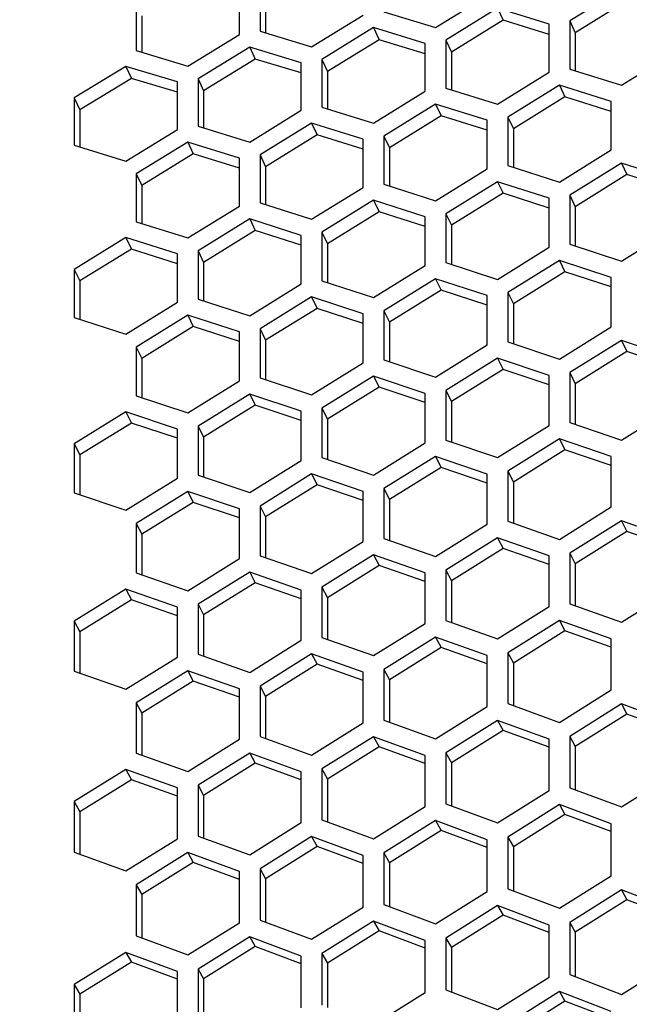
# Model space of a CAD drawing. Header units: millimetres. Extents: x 0 to 420, y 0 to 297.
# Tile 270 of 514: x 237.98 to 240.84, y 231.71 to 236.32. Entities that reach past the tile are written whole.
import ezdxf

# ---------------------------------------------------------------- set-up
doc = ezdxf.new("R2010")
doc.units = ezdxf.units.MM
doc.header["$LTSCALE"] = 23.1
doc.layers.get('0').update_dxf_attribs({"linetype": 'CONTINUOUS'})
doc.layers.add('DIM_PILOTEES', color=7, linetype='CONTINUOUS')
doc.styles.get("Standard").update_dxf_attribs({"font": 'txt', "width": 0.7})
doc.dimstyles.new('DIMSTYLE_1', dxfattribs={"dimtxt": 2.5, "dimasz": 3.5, "dimexe": 2, "dimexo": 0, "dimtad": 1, "dimdec": 0, "dimlfac": 10, "dimdsep": 46, "dimtxsty": 'Standard', "dimblk": '_FILLED', "dimblk1": '_FILLED', "dimblk2": '_FILLED', "dimcen": 0.09, "dimazin": 2, "dimtp": 1.2, "dimtm": 1.2, "dimtfac": 1, "dimtdec": 0, "dimtofl": 0, "dimtmove": 0, "dimatfit": 3, "dimldrblk": '_FILLED', "dimfxl": 0, "dimtolj": 1, "dimarcsym": 0})
doc.dimstyles.new('DIMSTYLE_2', dxfattribs={"dimtxt": 2.5, "dimasz": 3.5, "dimexe": 2, "dimexo": 0, "dimtad": 1, "dimdec": 0, "dimlfac": 10, "dimdsep": 46, "dimtxsty": 'Standard', "dimblk": '_FILLED', "dimblk1": '_FILLED', "dimblk2": '_FILLED', "dimcen": 0.09, "dimazin": 2, "dimtp": 0.5, "dimtm": 0.5, "dimtfac": 1, "dimtdec": 0, "dimtofl": 0, "dimtmove": 0, "dimatfit": 3, "dimldrblk": '_FILLED', "dimfxl": 0, "dimtolj": 1, "dimarcsym": 0})
doc.dimstyles.new('DIMSTYLE_4', dxfattribs={"dimtxt": 2.5, "dimasz": 3.5, "dimexe": 2, "dimexo": 0, "dimtad": 1, "dimdec": 0, "dimlfac": 10, "dimdsep": 46, "dimtxsty": 'Standard', "dimblk": '_FILLED', "dimblk1": '_FILLED', "dimblk2": '_FILLED', "dimcen": 0.09, "dimazin": 2, "dimtp": 0.8, "dimtm": 0.8, "dimtfac": 1, "dimtdec": 0, "dimtofl": 0, "dimtmove": 0, "dimatfit": 3, "dimldrblk": '_FILLED', "dimfxl": 0, "dimtolj": 1, "dimarcsym": 0})

# ---------------------------------------------------------------- blocks, each defined once
blk = doc.blocks.new('_FILLED')
at = {"color": 0, "linetype": 'ByBlock'}
blk.add_solid([(0, 0), (-1, 0.1429), (-1, -0.1429)], dxfattribs=at)
blk = doc.blocks.new('*D1')
at = {"layer": 'DIM_PILOTEES', "color": 2, "linetype": 'Continuous'}
for p, q in [((273.9153, 254.2086), (213.2201, 254.2086)), ((215.2201, 254.2086), (215.2201, 191.8279)), ((215.2201, 129.4471), (215.2201, 191.8279)), ((273.9407, 129.4471), (213.2201, 129.4471))]:
    blk.add_line(p, q, dxfattribs=at)
at = {"layer": 'DIM_PILOTEES', "color": 2, "linetype": 'Continuous', "xscale": 3.5, "yscale": 3.5, "zscale": 3.5}
for p, rotation in [((215.2201, 254.2086), 90), ((215.2201, 129.4471), 270)]:
    blk.add_blockref('_FILLED', p, dxfattribs=dict(at, rotation=rotation))
at = {"layer": 'DIM_PILOTEES', "color": 2, "linetype": 'Continuous', "insert": (212.0951, 191.6644), "char_height": 2.5, "width": 10.982143, "attachment_point": 2, "rotation": 90, "line_spacing_factor": 0.9}
blk.add_mtext('{\\ftxt;\\W0.0001;\\H0.0001;\\~}{\\ftxt;\\W2.9285714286;\\H2.5; }{\\ftxt;\\W0.0001;\\H0.0001;\\~}', dxfattribs=at)
blk = doc.blocks.new('*D2')
at = {"layer": 'DIM_PILOTEES', "color": 2, "linetype": 'Continuous'}
for p, q in [((226.3883, 206.1532), (226.3883, 267.8625)), ((243.2945, 226.4959), (243.2945, 267.8625)), ((226.3883, 265.8625), (218.8883, 265.8625)), ((218.8883, 265.8625), (234.8414, 265.8625)), ((250.7945, 265.8625), (234.8414, 265.8625)), ((243.2945, 265.8625), (250.7945, 265.8625))]:
    blk.add_line(p, q, dxfattribs=at)
at = {"layer": 'DIM_PILOTEES', "color": 2, "linetype": 'Continuous', "xscale": 3.5, "yscale": 3.5, "zscale": 3.5}
blk.add_blockref('_FILLED', (226.3883, 265.8625), dxfattribs=at)
at = {"layer": 'DIM_PILOTEES', "color": 2, "linetype": 'Continuous', "xscale": 3.5, "yscale": 3.5, "zscale": 3.5, "rotation": 180}
blk.add_blockref('_FILLED', (243.2945, 265.8625), dxfattribs=at)
at = {"layer": 'DIM_PILOTEES', "color": 2, "linetype": 'Continuous', "insert": (235.5503, 268.9875), "char_height": 2.5, "width": 8.035714, "attachment_point": 2, "line_spacing_factor": 0.9}
blk.add_mtext('{\\ftxt;\\W0.0001;\\H0.0001;\\~}{\\ftxt;\\W2.1428571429;\\H2.5; }{\\ftxt;\\W0.0001;\\H0.0001;\\~}', dxfattribs=at)
blk = doc.blocks.new('*D9')
at = {"layer": 'DIM_PILOTEES', "color": 2, "linetype": 'Continuous'}
for p, q in [((226.3883, 206.1532), (226.3883, 279.9641)), ((276.2211, 241.5579), (276.2211, 279.9641)), ((226.3883, 277.9641), (251.3047, 277.9641)), ((276.2211, 277.9641), (251.3047, 277.9641))]:
    blk.add_line(p, q, dxfattribs=at)
at = {"layer": 'DIM_PILOTEES', "color": 2, "linetype": 'Continuous', "xscale": 3.5, "yscale": 3.5, "zscale": 3.5, "rotation": 180}
blk.add_blockref('_FILLED', (226.3883, 277.9641), dxfattribs=at)
at = {"layer": 'DIM_PILOTEES', "color": 2, "linetype": 'Continuous', "xscale": 3.5, "yscale": 3.5, "zscale": 3.5}
blk.add_blockref('_FILLED', (276.2211, 277.9641), dxfattribs=at)
at = {"layer": 'DIM_PILOTEES', "color": 2, "linetype": 'Continuous', "insert": (253.158, 281.0891), "char_height": 2.5, "width": 8.839286, "attachment_point": 2, "line_spacing_factor": 0.9}
blk.add_mtext('{\\ftxt;\\W0.0001;\\H0.0001;\\~}{\\ftxt;\\W2.3571428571;\\H2.5; }{\\ftxt;\\W0.0001;\\H0.0001;\\~}', dxfattribs=at)

msp = doc.modelspace()

# ---------------------------------------------------------------- linework, layer by layer
at = {"color": 3, "linetype": 'Continuous'}
for p, q in [((239.1087, 236.4839), (239.1087, 236.2635)), ((239.0121, 236.2484), (239.0121, 236.4686)), ((240.7991, 236.4613), (240.5576, 236.3115)), ((238.5292, 236.3922), (238.5292, 236.1727)), ((239.9298, 236.2809), (240.1713, 236.43)), ((239.6883, 236.3543), (239.9298, 236.2809)), ((240.2196, 236.3707), (239.9781, 236.2214)), ((240.461, 236.2965), (240.2196, 236.3707)), ((239.3502, 236.1905), (239.5917, 236.3392)), ((240.5576, 236.3115), (240.5576, 236.0866)), ((239.1087, 236.2635), (239.3502, 236.1905)), ((239.64, 236.2801), (239.3985, 236.1313)), ((239.8815, 236.2064), (239.64, 236.2801)), ((240.461, 236.0718), (240.461, 236.2965)), ((238.7707, 236.1001), (239.0121, 236.2484)), ((239.8815, 235.9826), (239.8815, 236.2064)), ((239.9781, 236.2214), (239.9781, 235.9975)), ((238.5292, 236.1727), (238.7707, 236.1001)), ((239.0604, 236.1896), (238.819, 236.0413)), ((239.3019, 236.1163), (239.0604, 236.1896)), ((240.7991, 236.0107), (241.0406, 236.1609)), ((239.3019, 235.8935), (239.3019, 236.1163)), ((239.3985, 236.1313), (239.3985, 235.9083)), ((238.4809, 236.099), (238.2394, 235.9512)), ((238.7224, 236.0262), (238.4809, 236.099)), ((240.2196, 235.922), (240.461, 236.0718)), ((240.5576, 236.0866), (240.7991, 236.0107)), ((238.7224, 235.8043), (238.7224, 236.0262)), ((238.819, 236.0413), (238.819, 235.8192)), ((239.64, 235.8334), (239.8815, 235.9826)), ((239.9781, 235.9975), (240.2196, 235.922)), ((240.5093, 236.0115), (240.2679, 235.8617)), ((240.7508, 235.9354), (240.5093, 236.0115)), ((238.2394, 235.9512), (238.2394, 235.73)), ((240.7508, 235.7081), (240.7508, 235.9354)), ((239.0604, 235.7447), (239.3019, 235.8935)), ((239.3985, 235.9083), (239.64, 235.8334)), ((239.9298, 235.9227), (239.6883, 235.7733)), ((240.1713, 235.847), (239.9298, 235.9227)), ((240.1713, 235.6206), (240.1713, 235.847)), ((240.2679, 235.8617), (240.2679, 235.6352)), ((238.4809, 235.656), (238.7224, 235.8043)), ((238.819, 235.8192), (239.0604, 235.7447)), ((239.3502, 235.8338), (239.1087, 235.6849)), ((239.5917, 235.7586), (239.3502, 235.8338)), ((238.7707, 235.7449), (238.5292, 235.5965)), ((239.0121, 235.6702), (238.7707, 235.7449)), ((239.5917, 235.5332), (239.5917, 235.7586)), ((239.6883, 235.7733), (239.6883, 235.5478)), ((238.2394, 235.73), (238.4809, 235.656)), ((240.5093, 235.5578), (240.7508, 235.7081)), ((239.0121, 235.4457), (239.0121, 235.6702)), ((239.1087, 235.6849), (239.1087, 235.4603)), ((239.9298, 235.4708), (240.1713, 235.6206)), ((240.2679, 235.6352), (240.5093, 235.5578)), ((240.7991, 235.6469), (240.5576, 235.4965)), ((241.0406, 235.5688), (240.7991, 235.6469)), ((238.5292, 235.5965), (238.5292, 235.3728)), ((239.3502, 235.3838), (239.5917, 235.5332)), ((239.6883, 235.5478), (239.9298, 235.4708)), ((240.2196, 235.5598), (239.9781, 235.4098)), ((240.461, 235.4821), (240.2196, 235.5598)), ((239.64, 235.4726), (239.3985, 235.3231)), ((239.8815, 235.3954), (239.64, 235.4726)), ((240.461, 235.2532), (240.461, 235.4821)), ((240.5576, 235.4965), (240.5576, 235.2675)), ((238.7707, 235.2968), (239.0121, 235.4457)), ((239.1087, 235.4603), (239.3502, 235.3838)), ((239.0604, 235.3854), (238.819, 235.2364)), ((239.3019, 235.3087), (239.0604, 235.3854)), ((239.8815, 235.1675), (239.8815, 235.3954)), ((239.9781, 235.4098), (239.9781, 235.1818)), ((238.5292, 235.3728), (238.7707, 235.2968)), ((240.7991, 235.1881), (241.0406, 235.339)), ((238.4809, 235.2983), (238.2394, 235.1497)), ((238.7224, 235.222), (238.4809, 235.2983)), ((239.3019, 235.0817), (239.3019, 235.3087)), ((239.3985, 235.3231), (239.3985, 235.096)), ((240.2196, 235.1029), (240.461, 235.2532)), ((240.5576, 235.2675), (240.7991, 235.1881)), ((238.7224, 234.996), (238.7224, 235.222)), ((238.819, 235.2364), (238.819, 235.0103)), ((238.2394, 235.1497), (238.2394, 234.9245)), ((239.64, 235.0176), (239.8815, 235.1675)), ((239.9781, 235.1818), (240.2196, 235.1029)), ((240.5093, 235.1915), (240.2679, 235.041)), ((240.7508, 235.1118), (240.5093, 235.1915)), ((239.9298, 235.106), (239.6883, 234.956)), ((240.1713, 235.0268), (239.9298, 235.106)), ((240.7508, 234.8805), (240.7508, 235.1118)), ((239.0604, 234.9323), (239.3019, 235.0817)), ((239.3985, 235.096), (239.64, 235.0176)), ((238.819, 235.0103), (239.0604, 234.9323)), ((239.3502, 235.0206), (239.1087, 234.8711)), ((239.5917, 234.9419), (239.3502, 235.0206)), ((240.1713, 234.7965), (240.1713, 235.0268)), ((240.2679, 235.041), (240.2679, 234.8105)), ((238.4809, 234.8471), (238.7224, 234.996)), ((238.2394, 234.9245), (238.4809, 234.8471)), ((238.7707, 234.9351), (238.5292, 234.7861)), ((239.0121, 234.8569), (238.7707, 234.9351)), ((239.5917, 234.7124), (239.5917, 234.9419)), ((239.6883, 234.956), (239.6883, 234.7264)), ((239.1087, 234.8711), (239.1087, 234.6424)), ((240.5093, 234.7296), (240.7508, 234.8805)), ((239.0121, 234.6284), (239.0121, 234.8569)), ((238.5292, 234.7861), (238.5292, 234.5584)), ((239.9298, 234.6461), (240.1713, 234.7965)), ((240.2679, 234.8105), (240.5093, 234.7296)), ((240.7991, 234.8178), (240.5576, 234.6669)), ((241.0406, 234.7362), (240.7991, 234.8178)), ((240.2196, 234.7341), (239.9781, 234.5836)), ((240.461, 234.653), (240.2196, 234.7341)), ((239.3502, 234.5625), (239.5917, 234.7124)), ((239.6883, 234.7264), (239.9298, 234.6461)), ((239.1087, 234.6424), (239.3502, 234.5625)), ((239.64, 234.6504), (239.3985, 234.5004)), ((239.8815, 234.5697), (239.64, 234.6504)), ((240.461, 234.4202), (240.461, 234.653)), ((240.5576, 234.6669), (240.5576, 234.4339)), ((238.7707, 234.479), (239.0121, 234.6284)), ((238.5292, 234.5584), (238.7707, 234.479)), ((239.0604, 234.5667), (238.819, 234.4171)), ((239.3019, 234.4865), (239.0604, 234.5667)), ((239.8815, 234.3379), (239.8815, 234.5697)), ((239.9781, 234.5836), (239.9781, 234.3516)), ((240.7991, 234.3511), (241.0406, 234.5024)), ((238.4809, 234.4829), (238.2394, 234.3339)), ((238.7224, 234.4032), (238.4809, 234.4829)), ((239.3019, 234.2556), (239.3019, 234.4865)), ((239.3985, 234.5004), (239.3985, 234.2693)), ((238.819, 234.4171), (238.819, 234.187)), ((240.2196, 234.2693), (240.461, 234.4202)), ((240.5576, 234.4339), (240.7991, 234.3511)), ((238.7224, 234.1733), (238.7224, 234.4032)), ((238.2394, 234.3339), (238.2394, 234.1048)), ((239.64, 234.1875), (239.8815, 234.3379)), ((239.9781, 234.3516), (240.2196, 234.2693)), ((240.5093, 234.3569), (240.2679, 234.206)), ((240.7508, 234.2739), (240.5093, 234.3569)), ((239.9298, 234.2749), (239.6883, 234.1245)), ((240.1713, 234.1924), (239.9298, 234.2749)), ((240.7508, 234.0386), (240.7508, 234.2739)), ((239.0604, 234.1057), (239.3019, 234.2556)), ((239.3985, 234.2693), (239.64, 234.1875)), ((238.819, 234.187), (239.0604, 234.1057)), ((239.3502, 234.193), (239.1087, 234.043)), ((239.5917, 234.1109), (239.3502, 234.193)), ((240.1713, 233.9581), (240.1713, 234.1924)), ((240.2679, 234.206), (240.2679, 233.9715)), ((238.4809, 234.0239), (238.7224, 234.1733)), ((238.2394, 234.1048), (238.4809, 234.0239)), ((238.7707, 234.111), (238.5292, 233.9614)), ((239.0121, 234.0294), (238.7707, 234.111)), ((239.5917, 233.8776), (239.5917, 234.1109)), ((239.6883, 234.1245), (239.6883, 233.891)), ((239.1087, 234.043), (239.1087, 233.8105)), ((239.0121, 233.7971), (239.0121, 234.0294)), ((240.5093, 233.8873), (240.7508, 234.0386)), ((238.5292, 233.9614), (238.5292, 233.7299)), ((239.9298, 233.8072), (240.1713, 233.9581)), ((240.2679, 233.9715), (240.5093, 233.8873)), ((240.7991, 233.9745), (240.5576, 233.8231)), ((241.0406, 233.8895), (240.7991, 233.9745)), ((239.3502, 233.7272), (239.5917, 233.8776)), ((239.6883, 233.891), (239.9298, 233.8072)), ((240.2196, 233.8943), (239.9781, 233.7433)), ((240.461, 233.8098), (240.2196, 233.8943)), ((239.1087, 233.8105), (239.3502, 233.7272)), ((239.64, 233.8141), (239.3985, 233.6636)), ((239.8815, 233.7301), (239.64, 233.8141)), ((240.5576, 233.8231), (240.5576, 233.5863)), ((238.7707, 233.6472), (239.0121, 233.7971)), ((240.461, 233.5732), (240.461, 233.8098)), ((238.5292, 233.7299), (238.7707, 233.6472)), ((239.0604, 233.7338), (238.819, 233.5839)), ((239.3019, 233.6503), (239.0604, 233.7338)), ((239.8815, 233.4944), (239.8815, 233.7301)), ((239.9781, 233.7433), (239.9781, 233.5075)), ((238.4809, 233.6536), (238.2394, 233.5041)), ((238.7224, 233.5706), (238.4809, 233.6536)), ((239.3019, 233.4156), (239.3019, 233.6503)), ((239.3985, 233.6636), (239.3985, 233.4288)), ((240.7991, 233.5001), (241.0406, 233.6519)), ((238.819, 233.5839), (238.819, 233.35)), ((240.5576, 233.5863), (240.7991, 233.5001)), ((238.7224, 233.3369), (238.7224, 233.5706)), ((240.2196, 233.4218), (240.461, 233.5732)), ((238.2394, 233.5041), (238.2394, 233.2713)), ((239.64, 233.3436), (239.8815, 233.4944)), ((239.9781, 233.5075), (240.2196, 233.4218)), ((240.5093, 233.5085), (240.2679, 233.3571)), ((240.7508, 233.4221), (240.5093, 233.5085)), ((239.0604, 233.2653), (239.3019, 233.4156)), ((239.3985, 233.4288), (239.64, 233.3436)), ((239.9298, 233.43), (239.6883, 233.2791)), ((240.1713, 233.3441), (239.9298, 233.43)), ((240.7508, 233.1831), (240.7508, 233.4221)), ((238.819, 233.35), (239.0604, 233.2653)), ((239.3502, 233.3516), (239.1087, 233.2012)), ((239.5917, 233.2662), (239.3502, 233.3516)), ((240.2679, 233.3571), (240.2679, 233.119)), ((238.4809, 233.1871), (238.7224, 233.3369)), ((240.1713, 233.1061), (240.1713, 233.3441)), ((238.2394, 233.2713), (238.4809, 233.1871)), ((238.7707, 233.2731), (238.5292, 233.1232)), ((239.0121, 233.1882), (238.7707, 233.2731)), ((239.5917, 233.0292), (239.5917, 233.2662)), ((239.6883, 233.2791), (239.6883, 233.042)), ((239.0121, 232.9522), (239.0121, 233.1882)), ((239.1087, 233.2012), (239.1087, 232.965)), ((240.5093, 233.0314), (240.7508, 233.1831)), ((238.5292, 233.1232), (238.5292, 232.888)), ((239.9298, 232.9549), (240.1713, 233.1061)), ((240.2679, 233.119), (240.5093, 233.0314)), ((240.7991, 233.1176), (240.5576, 232.9658)), ((241.0406, 233.0293), (240.7991, 233.1176)), ((239.3502, 232.8784), (239.5917, 233.0292)), ((239.6883, 233.042), (239.9298, 232.9549)), ((240.2196, 233.0409), (239.9781, 232.8896)), ((240.461, 232.9531), (240.2196, 233.0409)), ((238.7707, 232.8019), (239.0121, 232.9522)), ((239.1087, 232.965), (239.3502, 232.8784)), ((239.64, 232.9643), (239.3985, 232.8134)), ((239.8815, 232.8769), (239.64, 232.9643)), ((240.461, 232.7128), (240.461, 232.9531)), ((240.5576, 232.9658), (240.5576, 232.7253)), ((239.9781, 232.8896), (239.9781, 232.6502)), ((238.5292, 232.888), (238.7707, 232.8019)), ((239.0604, 232.8876), (238.819, 232.7373)), ((239.3019, 232.8008), (239.0604, 232.8876)), ((239.8815, 232.6376), (239.8815, 232.8769)), ((238.4809, 232.8109), (238.2394, 232.6611)), ((238.7224, 232.7246), (238.4809, 232.8109)), ((239.3019, 232.5625), (239.3019, 232.8008)), ((239.3985, 232.8134), (239.3985, 232.575)), ((240.7991, 232.6359), (241.0406, 232.788)), ((238.7224, 232.4873), (238.7224, 232.7246)), ((238.819, 232.7373), (238.819, 232.4998)), ((240.2196, 232.5612), (240.461, 232.7128)), ((240.5576, 232.7253), (240.7991, 232.6359)), ((238.2394, 232.6611), (238.2394, 232.4246)), ((239.64, 232.4865), (239.8815, 232.6376)), ((239.9781, 232.6502), (240.2196, 232.5612)), ((240.5093, 232.6468), (240.2679, 232.4951)), ((240.7508, 232.5571), (240.5093, 232.6468)), ((239.3985, 232.575), (239.64, 232.4865)), ((239.9298, 232.5719), (239.6883, 232.4207)), ((240.1713, 232.4827), (239.9298, 232.5719)), ((239.0604, 232.4118), (239.3019, 232.5625)), ((240.7508, 232.3145), (240.7508, 232.5571)), ((238.4809, 232.3372), (238.7224, 232.4873)), ((238.819, 232.4998), (239.0604, 232.4118)), ((239.3502, 232.497), (239.1087, 232.3463)), ((239.5917, 232.4083), (239.3502, 232.497)), ((240.1713, 232.2412), (240.1713, 232.4827)), ((240.2679, 232.4951), (240.2679, 232.2534)), ((238.2394, 232.4246), (238.4809, 232.3372)), ((238.7707, 232.4222), (238.5292, 232.272)), ((239.0121, 232.3339), (238.7707, 232.4222)), ((239.5917, 232.1678), (239.5917, 232.4083)), ((239.6883, 232.4207), (239.6883, 232.18)), ((239.1087, 232.3463), (239.1087, 232.1066)), ((239.0121, 232.0944), (239.0121, 232.3339)), ((240.5093, 232.1625), (240.7508, 232.3145)), ((238.5292, 232.272), (238.5292, 232.0333)), ((240.2679, 232.2534), (240.5093, 232.1625)), ((240.7991, 232.2477), (240.5576, 232.0956)), ((241.0406, 232.1561), (240.7991, 232.2477)), ((239.9298, 232.0897), (240.1713, 232.2412)), ((239.3502, 232.0168), (239.5917, 232.1678)), ((239.6883, 232.18), (239.9298, 232.0897)), ((240.2196, 232.1746), (239.9781, 232.023)), ((240.461, 232.0835), (240.2196, 232.1746)), ((238.7707, 231.9439), (239.0121, 232.0944)), ((239.1087, 232.1066), (239.3502, 232.0168)), ((239.64, 232.1015), (239.3985, 231.9505)), ((239.8815, 232.011), (239.64, 232.1015)), ((240.461, 231.8397), (240.461, 232.0835)), ((240.5576, 232.0956), (240.5576, 231.8517)), ((238.5292, 232.0333), (238.7707, 231.9439)), ((239.0604, 232.0285), (238.819, 231.8779)), ((239.3019, 231.9384), (239.0604, 232.0285)), ((239.9781, 232.023), (239.9781, 231.7801)), ((239.8815, 231.7682), (239.8815, 232.011)), ((238.4809, 231.9554), (238.2394, 231.8054)), ((238.7224, 231.8658), (238.4809, 231.9554)), ((239.3019, 231.6967), (239.3019, 231.9384)), ((239.3985, 231.9505), (239.3985, 231.7086)), ((238.819, 231.8779), (238.819, 231.637)), ((240.7991, 231.7589), (241.0406, 231.9113)), ((238.7224, 231.6251), (238.7224, 231.8658)), ((240.2196, 231.6879), (240.461, 231.8397)), ((240.5576, 231.8517), (240.7991, 231.7589)), ((238.2394, 231.8054), (238.2394, 231.5655)), ((239.64, 231.6169), (239.8815, 231.7682)), ((239.9781, 231.7801), (240.2196, 231.6879)), ((240.5093, 231.7724), (240.2679, 231.6205)), ((240.7508, 231.6794), (240.5093, 231.7724))]:
    msp.add_line(p, q, dxfattribs=at)
at = {"color": 7, "linetype": 'Continuous'}
for p, q in [((239.1346, 236.4269), (239.1346, 236.2557)), ((240.825, 236.4049), (240.5835, 236.2555)), ((240.2196, 236.3707), (240.2454, 236.3144)), ((238.5551, 236.3351), (238.5551, 236.1649)), ((240.2454, 236.3144), (240.004, 236.1654)), ((240.461, 236.2484), (240.2454, 236.3144)), ((240.5576, 236.3115), (240.5835, 236.2555)), ((239.64, 236.2801), (239.6659, 236.2238)), ((240.5835, 236.2555), (240.5835, 236.0785)), ((239.6659, 236.2238), (239.4244, 236.0753)), ((239.8815, 236.1583), (239.6659, 236.2238)), ((239.9781, 236.2214), (240.004, 236.1654)), ((239.0604, 236.1896), (239.0863, 236.1333)), ((240.004, 236.1654), (240.004, 235.9894)), ((239.0863, 236.1333), (238.8448, 235.9852)), ((239.3019, 236.0681), (239.0863, 236.1333)), ((239.3985, 236.1313), (239.4244, 236.0753)), ((238.4809, 236.099), (238.5068, 236.0427)), ((239.4244, 236.0753), (239.4244, 235.9003)), ((238.5068, 236.0427), (238.2653, 235.8951)), ((238.7224, 235.978), (238.5068, 236.0427)), ((238.819, 236.0413), (238.8448, 235.9852)), ((238.8448, 235.9852), (238.8448, 235.8112)), ((240.5093, 236.0115), (240.5352, 235.9563)), ((238.2394, 235.9512), (238.2653, 235.8951)), ((240.5352, 235.9563), (240.2937, 235.8067)), ((240.7508, 235.8885), (240.5352, 235.9563)), ((238.2653, 235.8951), (238.2653, 235.7221)), ((239.9298, 235.9227), (239.9557, 235.8674)), ((239.9557, 235.8674), (239.7142, 235.7183)), ((240.1713, 235.8001), (239.9557, 235.8674)), ((240.2679, 235.8617), (240.2937, 235.8067)), ((239.3502, 235.8338), (239.3761, 235.7785)), ((240.2937, 235.8067), (240.2937, 235.6269)), ((238.7707, 235.7449), (238.7965, 235.6897)), ((239.3761, 235.7785), (239.1346, 235.6299)), ((239.5917, 235.7116), (239.3761, 235.7785)), ((239.6883, 235.7733), (239.7142, 235.7183)), ((239.7142, 235.7183), (239.7142, 235.5395)), ((238.7965, 235.6897), (238.5551, 235.5415)), ((239.0121, 235.6232), (238.7965, 235.6897)), ((239.1087, 235.6849), (239.1346, 235.6299)), ((239.1346, 235.6299), (239.1346, 235.4521)), ((240.7991, 235.6469), (240.825, 235.5927)), ((238.5292, 235.5965), (238.5551, 235.5415)), ((240.825, 235.5927), (240.5835, 235.4426)), ((241.0406, 235.5232), (240.825, 235.5927)), ((238.5551, 235.5415), (238.5551, 235.3647)), ((240.2196, 235.5598), (240.2454, 235.5056)), ((239.64, 235.4726), (239.6659, 235.4184)), ((240.2454, 235.5056), (240.004, 235.3559)), ((240.461, 235.4365), (240.2454, 235.5056)), ((240.5576, 235.4965), (240.5835, 235.4426)), ((240.5835, 235.4426), (240.5835, 235.259)), ((239.0604, 235.3854), (239.0863, 235.3312)), ((239.6659, 235.4184), (239.4244, 235.2692)), ((239.8815, 235.3497), (239.6659, 235.4184)), ((239.9781, 235.4098), (240.004, 235.3559)), ((239.0863, 235.3312), (238.8448, 235.1825)), ((239.3019, 235.263), (239.0863, 235.3312)), ((240.004, 235.3559), (240.004, 235.1733)), ((238.4809, 235.2983), (238.5068, 235.244)), ((239.3985, 235.3231), (239.4244, 235.2692)), ((238.5068, 235.244), (238.2653, 235.0958)), ((238.7224, 235.1762), (238.5068, 235.244)), ((239.4244, 235.2692), (239.4244, 235.0877)), ((238.819, 235.2364), (238.8448, 235.1825)), ((238.2394, 235.1497), (238.2653, 235.0958)), ((238.8448, 235.1825), (238.8448, 235.002)), ((240.5093, 235.1915), (240.5352, 235.1383)), ((239.9298, 235.106), (239.9557, 235.0529)), ((240.5352, 235.1383), (240.2937, 234.9882)), ((240.7508, 235.0675), (240.5352, 235.1383)), ((238.2653, 235.0958), (238.2653, 234.9163)), ((239.3502, 235.0206), (239.3761, 234.9674)), ((239.9557, 235.0529), (239.7142, 234.9032)), ((240.1713, 234.9825), (239.9557, 235.0529)), ((240.2679, 235.041), (240.2937, 234.9882)), ((239.3761, 234.9674), (239.1346, 234.8182)), ((239.5917, 234.8974), (239.3761, 234.9674)), ((240.2937, 234.9882), (240.2937, 234.8018)), ((238.7707, 234.9351), (238.7965, 234.8819)), ((239.6883, 234.956), (239.7142, 234.9032)), ((238.7965, 234.8819), (238.5551, 234.7332)), ((239.0121, 234.8124), (238.7965, 234.8819)), ((239.1087, 234.8711), (239.1346, 234.8182)), ((239.7142, 234.9032), (239.7142, 234.7179)), ((238.5292, 234.7861), (238.5551, 234.7332)), ((239.1346, 234.8182), (239.1346, 234.6339)), ((240.7991, 234.8178), (240.825, 234.7658)), ((238.5551, 234.7332), (238.5551, 234.5499)), ((240.2196, 234.7341), (240.2454, 234.682)), ((240.825, 234.7658), (240.5835, 234.6151)), ((241.0406, 234.6932), (240.825, 234.7658)), ((239.64, 234.6504), (239.6659, 234.5983)), ((240.2454, 234.682), (240.004, 234.5318)), ((240.461, 234.6099), (240.2454, 234.682)), ((240.5576, 234.6669), (240.5835, 234.6151)), ((239.6659, 234.5983), (239.4244, 234.4486)), ((239.8815, 234.5266), (239.6659, 234.5983)), ((240.5835, 234.6151), (240.5835, 234.425)), ((239.0604, 234.5667), (239.0863, 234.5146)), ((239.9781, 234.5836), (240.004, 234.5318)), ((239.0863, 234.5146), (238.8448, 234.3653)), ((239.3019, 234.4433), (239.0863, 234.5146)), ((240.004, 234.5318), (240.004, 234.3428)), ((238.4809, 234.4829), (238.5068, 234.4308)), ((239.3985, 234.5004), (239.4244, 234.4486)), ((238.5068, 234.4308), (238.2653, 234.2821)), ((238.7224, 234.36), (238.5068, 234.4308)), ((238.819, 234.4171), (238.8448, 234.3653)), ((239.4244, 234.4486), (239.4244, 234.2606)), ((238.8448, 234.3653), (238.8448, 234.1783)), ((238.2394, 234.3339), (238.2653, 234.2821)), ((240.5093, 234.3569), (240.5352, 234.3059)), ((238.2653, 234.2821), (238.2653, 234.0961)), ((239.9298, 234.2749), (239.9557, 234.2239)), ((240.5352, 234.3059), (240.2937, 234.1553)), ((240.7508, 234.2321), (240.5352, 234.3059)), ((239.3502, 234.193), (239.3761, 234.142)), ((239.9557, 234.2239), (239.7142, 234.0738)), ((240.1713, 234.1505), (239.9557, 234.2239)), ((240.2679, 234.206), (240.2937, 234.1553)), ((239.3761, 234.142), (239.1346, 233.9923)), ((239.5917, 234.069), (239.3761, 234.142)), ((240.2937, 234.1553), (240.2937, 233.9625)), ((238.7707, 234.111), (238.7965, 234.06)), ((239.6883, 234.1245), (239.7142, 234.0738)), ((238.7965, 234.06), (238.5551, 233.9108)), ((239.0121, 233.9874), (238.7965, 234.06)), ((239.1087, 234.043), (239.1346, 233.9923)), ((239.7142, 234.0738), (239.7142, 233.882)), ((238.5292, 233.9614), (238.5551, 233.9108)), ((239.1346, 233.9923), (239.1346, 233.8016)), ((240.7991, 233.9745), (240.825, 233.9246)), ((238.5551, 233.9108), (238.5551, 233.7211)), ((240.825, 233.9246), (240.5835, 233.7735)), ((241.0406, 233.849), (240.825, 233.9246)), ((240.2196, 233.8943), (240.2454, 233.8444)), ((239.64, 233.8141), (239.6659, 233.7642)), ((240.2454, 233.8444), (240.004, 233.6937)), ((240.461, 233.7692), (240.2454, 233.8444)), ((240.5576, 233.8231), (240.5835, 233.7735)), ((240.5835, 233.7735), (240.5835, 233.5771)), ((239.0604, 233.7338), (239.0863, 233.6839)), ((239.6659, 233.7642), (239.4244, 233.614)), ((239.8815, 233.6895), (239.6659, 233.7642)), ((239.9781, 233.7433), (240.004, 233.6937)), ((239.0863, 233.6839), (238.8448, 233.5343)), ((239.3019, 233.6097), (239.0863, 233.6839)), ((240.004, 233.6937), (240.004, 233.4984)), ((238.4809, 233.6536), (238.5068, 233.6037)), ((239.3985, 233.6636), (239.4244, 233.614)), ((238.5068, 233.6037), (238.2653, 233.4545)), ((238.7224, 233.5299), (238.5068, 233.6037)), ((238.819, 233.5839), (238.8448, 233.5343)), ((239.4244, 233.614), (239.4244, 233.4197)), ((238.8448, 233.5343), (238.8448, 233.341)), ((238.2394, 233.5041), (238.2653, 233.4545)), ((240.5093, 233.5085), (240.5352, 233.4597)), ((238.2653, 233.4545), (238.2653, 233.2623)), ((240.5352, 233.4597), (240.2937, 233.3086)), ((240.7508, 233.3828), (240.5352, 233.4597)), ((239.9298, 233.43), (239.9557, 233.3812)), ((239.3502, 233.3516), (239.3761, 233.3028)), ((239.9557, 233.3812), (239.7142, 233.2307)), ((240.1713, 233.3048), (239.9557, 233.3812)), ((240.2679, 233.3571), (240.2937, 233.3086)), ((240.2937, 233.3086), (240.2937, 233.1096)), ((238.7707, 233.2731), (238.7965, 233.2243)), ((239.3761, 233.3028), (239.1346, 233.1527)), ((239.5917, 233.2268), (239.3761, 233.3028)), ((239.6883, 233.2791), (239.7142, 233.2307)), ((238.7965, 233.2243), (238.5551, 233.0747)), ((239.0121, 233.1488), (238.7965, 233.2243)), ((239.7142, 233.2307), (239.7142, 233.0327)), ((239.1087, 233.2012), (239.1346, 233.1527)), ((238.5292, 233.1232), (238.5551, 233.0747)), ((239.1346, 233.1527), (239.1346, 232.9558)), ((238.5551, 233.0747), (238.5551, 232.8788)), ((240.7991, 233.1176), (240.825, 233.0699)), ((240.2196, 233.0409), (240.2454, 232.9932)), ((240.825, 233.0699), (240.5835, 232.9184)), ((241.0406, 232.9913), (240.825, 233.0699)), ((240.2454, 232.9932), (240.004, 232.8422)), ((240.461, 232.9151), (240.2454, 232.9932)), ((239.64, 232.9643), (239.6659, 232.9166)), ((240.5576, 232.9658), (240.5835, 232.9184)), ((239.6659, 232.9166), (239.4244, 232.7661)), ((239.8815, 232.8389), (239.6659, 232.9166)), ((239.9781, 232.8896), (240.004, 232.8422)), ((240.5835, 232.9184), (240.5835, 232.7158)), ((239.0604, 232.8876), (239.0863, 232.8399)), ((238.4809, 232.8109), (238.5068, 232.7632)), ((239.0863, 232.8399), (238.8448, 232.6899)), ((239.3019, 232.7627), (239.0863, 232.8399)), ((239.3985, 232.8134), (239.4244, 232.7661)), ((240.004, 232.8422), (240.004, 232.6407)), ((238.5068, 232.7632), (238.2653, 232.6137)), ((238.7224, 232.6864), (238.5068, 232.7632)), ((239.4244, 232.7661), (239.4244, 232.5655)), ((238.819, 232.7373), (238.8448, 232.6899)), ((238.2394, 232.6611), (238.2653, 232.6137)), ((238.8448, 232.6899), (238.8448, 232.4904)), ((238.2653, 232.6137), (238.2653, 232.4153)), ((240.5093, 232.6468), (240.5352, 232.6002)), ((239.9298, 232.5719), (239.9557, 232.5253)), ((240.5352, 232.6002), (240.2937, 232.4488)), ((240.7508, 232.5204), (240.5352, 232.6002)), ((239.9557, 232.5253), (239.7142, 232.3745)), ((240.1713, 232.446), (239.9557, 232.5253)), ((239.3502, 232.497), (239.3761, 232.4505)), ((240.2679, 232.4951), (240.2937, 232.4488)), ((239.3761, 232.4505), (239.1346, 232.3001)), ((239.5917, 232.3716), (239.3761, 232.4505)), ((240.2937, 232.4488), (240.2937, 232.2437)), ((238.7707, 232.4222), (238.7965, 232.3756)), ((239.6883, 232.4207), (239.7142, 232.3745)), ((238.7965, 232.3756), (238.5551, 232.2257)), ((239.0121, 232.2971), (238.7965, 232.3756)), ((239.1087, 232.3463), (239.1346, 232.3001)), ((239.7142, 232.3745), (239.7142, 232.1704)), ((239.1346, 232.3001), (239.1346, 232.097)), ((238.5292, 232.272), (238.5551, 232.2257)), ((240.7991, 232.2477), (240.825, 232.2022)), ((238.5551, 232.2257), (238.5551, 232.0237)), ((240.825, 232.2022), (240.5835, 232.0505)), ((241.0406, 232.1207), (240.825, 232.2022)), ((240.2196, 232.1746), (240.2454, 232.1291)), ((240.2454, 232.1291), (240.004, 231.9779)), ((240.461, 232.0481), (240.2454, 232.1291)), ((239.64, 232.1015), (239.6659, 232.0561)), ((240.5576, 232.0956), (240.5835, 232.0505)), ((239.0604, 232.0285), (239.0863, 231.983)), ((239.6659, 232.0561), (239.4244, 231.9054)), ((239.8815, 231.9755), (239.6659, 232.0561)), ((239.9781, 232.023), (240.004, 231.9779)), ((240.5835, 232.0505), (240.5835, 231.8418)), ((239.0863, 231.983), (238.8448, 231.8328)), ((239.3019, 231.9029), (239.0863, 231.983)), ((240.004, 231.9779), (240.004, 231.7703)), ((238.4809, 231.9554), (238.5068, 231.91)), ((239.3985, 231.9505), (239.4244, 231.9054)), ((238.5068, 231.91), (238.2653, 231.7602)), ((238.7224, 231.8303), (238.5068, 231.91)), ((238.819, 231.8779), (238.8448, 231.8328)), ((239.4244, 231.9054), (239.4244, 231.6988)), ((238.8448, 231.8328), (238.8448, 231.6273)), ((238.2394, 231.8054), (238.2653, 231.7602)), ((238.2653, 231.7602), (238.2653, 231.5558)), ((240.5093, 231.7724), (240.5352, 231.7281)), ((240.5352, 231.7281), (240.2937, 231.5765)), ((240.7508, 231.6454), (240.5352, 231.7281))]:
    msp.add_line(p, q, dxfattribs=at)

# ---------------------------------------------------------------- dimensions: what is measured, and where the dimension line sits
at = {"layer": 'DIM_PILOTEES', "color": 2, "linetype": 'Continuous'}
for base, p1, p2, angle, text, dimstyle, picture, middle in [((226.3883, 277.9641), (276.2211, 241.5579), (226.3883, 206.1532), 180, '{\\ftxt;\\W0.0001;\\H0.0001;\\~}{\\ftxt;\\W2.3571428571;\\H2.5; }{\\ftxt;\\W0.0001;\\H0.0001;\\~}', 'DIMSTYLE_4', '*D9', (252.8009, 277.9641)), ((226.3883, 265.8625), (243.2945, 226.4959), (226.3883, 206.1532), 180, '{\\ftxt;\\W0.0001;\\H0.0001;\\~}{\\ftxt;\\W2.1428571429;\\H2.5; }{\\ftxt;\\W0.0001;\\H0.0001;\\~}', 'DIMSTYLE_2', '*D2', (235.1932, 265.8625)), ((215.2201, 254.2086), (273.9407, 129.4471), (273.9153, 254.2086), 90, '{\\ftxt;\\W0.0001;\\H0.0001;\\~}{\\ftxt;\\W2.9285714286;\\H2.5; }{\\ftxt;\\W0.0001;\\H0.0001;\\~}', 'DIMSTYLE_1', '*D1', (215.2201, 191.3072))]:
    dim = msp.add_linear_dim(base=base, p1=p1, p2=p2, angle=angle, text=text, dimstyle=dimstyle, dxfattribs=at)
    dim.commit()
    dim.dimension.update_dxf_attribs({"geometry": picture, "text_midpoint": middle, "dimtype": 160})

doc.saveas('drawing.dxf')
